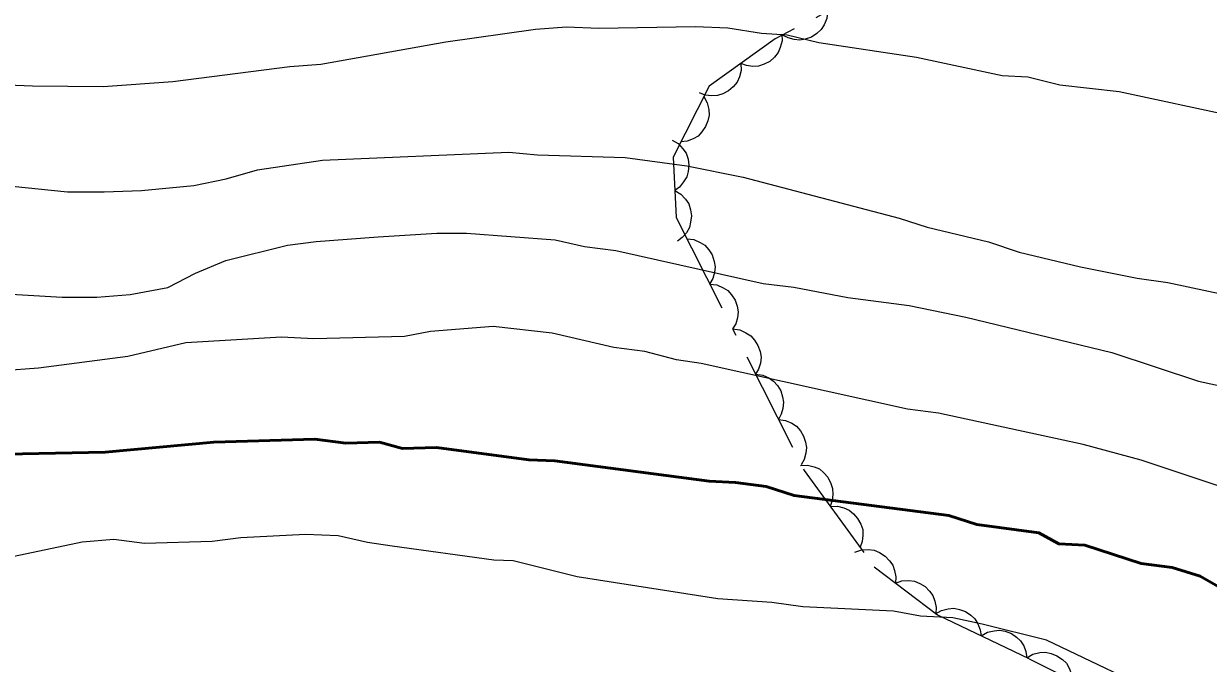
# Model space of a CAD drawing. Extents: x 356765 to 358572, y 5103174 to 5104650.
# Drawn here: x 357370.96 to 357406.03, y 5103649.92 to 5103668.86 of the extents above; entities that cross this region are included whole.
import ezdxf

# ---------------------------------------------------------------- set-up
doc = ezdxf.new("R2010")
doc.units = 0
doc.header["$LTSCALE"] = 0.6
doc.linetypes.add('DOT_DASHED', pattern=[7.7, 5, -1.2, 0.3, -1.2])
for name, color, linetype, lineweight in [('1', 7, 'Continuous', 53), ('2', 7, 'Continuous', 13), ('44', 7, 'Continuous', 25)]:
    doc.layers.add(name, color=color, linetype=linetype, lineweight=lineweight)

msp = doc.modelspace()

# ---------------------------------------------------------------- linework, layer by layer
at = {"layer": '1'}
msp.add_lwpolyline([(357406.39, 5103652.16), (357405.79, 5103652.5), (357404.96, 5103652.76), (357404.04, 5103652.88), (357402.38, 5103653.42), (357401.61, 5103653.46), (357401.01, 5103653.79), (357399.18, 5103654.03), (357398.35, 5103654.3), (357393.77, 5103654.89), (357392.94, 5103655.16), (357392.03, 5103655.28), (357391.26, 5103655.32), (357386.69, 5103655.92), (357385.92, 5103655.95), (357383.18, 5103656.31), (357382.18, 5103656.28), (357381.5, 5103656.47), (357380.5, 5103656.44), (357379.58, 5103656.56), (357376.59, 5103656.47), (357373.38, 5103656.17), (357368.96, 5103656.09)], dxfattribs=at)
at = {"layer": '2'}
for points in [[(357406.8, 5103666.11), (357403.39, 5103666.84), (357401.64, 5103667.04), (357400.69, 5103667.27), (357399.93, 5103667.31), (357397.39, 5103667.85), (357394.5, 5103668.29), (357393.56, 5103668.52), (357392.8, 5103668.56), (357391.81, 5103668.72), (357390.85, 5103668.76), (357387.99, 5103668.71), (357387.03, 5103668.75), (357386.11, 5103668.68), (357383.46, 5103668.31), (357379.76, 5103667.65), (357378.84, 5103667.58), (357375.38, 5103667.13), (357373.32, 5103666.99), (357371.23, 5103667.01), (357370.23, 5103667.05)], [(357365.32, 5103664.59), (357372.26, 5103663.88), (357373.35, 5103663.88), (357374.45, 5103663.92), (357376, 5103664.07), (357376.96, 5103664.26), (357377.89, 5103664.53), (357379.81, 5103664.82), (357385.33, 5103665.05), (357386.17, 5103664.97), (357388.77, 5103664.89), (357390.59, 5103664.65), (357392.26, 5103664.31), (357396.88, 5103663.1), (357397.71, 5103662.83), (357399.52, 5103662.4), (357400.43, 5103662.09), (357402.25, 5103661.66), (357403.92, 5103661.32), (357404.83, 5103661.2), (357407.1, 5103660.71)], [(357370.08, 5103660.88), (357372.1, 5103660.76), (357373.13, 5103660.76), (357374.12, 5103660.84), (357375.23, 5103661.05), (357376.05, 5103661.47), (357376.95, 5103661.85), (357378.77, 5103662.3), (357379.62, 5103662.41), (357381.46, 5103662.55), (357383.19, 5103662.66), (357384.07, 5103662.66), (357386.7, 5103662.46), (357387.57, 5103662.26), (357388.49, 5103662.14), (357392.85, 5103661.17), (357393.76, 5103661.06), (357395.36, 5103660.75), (357397.18, 5103660.51), (357398.85, 5103660.17), (357403.17, 5103659.12), (357405.74, 5103658.28), (357406.61, 5103658.09)], [(357407.51, 5103654.78), (357404.04, 5103655.94), (357402.33, 5103656.4), (357398.04, 5103657.33), (357397.13, 5103657.45), (357391.02, 5103658.8), (357390.29, 5103658.91), (357389.35, 5103659.15), (357388.43, 5103659.27), (357386.61, 5103659.7), (357384.86, 5103659.89), (357383.01, 5103659.75), (357382.24, 5103659.6), (357379.55, 5103659.53), (357378.6, 5103659.58), (357375.76, 5103659.41), (357374.05, 5103659.01), (357371.4, 5103658.66), (357370.35, 5103658.58)], [(357379.31, 5103653.74), (357377.39, 5103653.64), (357376.54, 5103653.53), (357374.54, 5103653.47), (357373.63, 5103653.59), (357372.7, 5103653.51), (357370.11, 5103652.97)], [(357404.96, 5103648.83), (357401.24, 5103650.61), (357399.34, 5103651.08), (357398.47, 5103651.27), (357397.51, 5103651.32), (357396.71, 5103651.47), (357394.03, 5103651.6), (357393.11, 5103651.72), (357391.51, 5103651.83), (357387.35, 5103652.48), (357385.45, 5103652.96), (357384.88, 5103652.98), (357381.87, 5103653.39), (357381.14, 5103653.5), (357380.27, 5103653.7), (357379.31, 5103653.74)]]:
    msp.add_lwpolyline(points, dxfattribs=at)
at = {"layer": '44', "linetype": 'DOT_DASHED'}
msp.add_lwpolyline([(357430.08, 5103676.91), (357428.81, 5103677.43), (357427.81, 5103677.4), (357425.68, 5103677.42), (357423.46, 5103677.3), (357420.92, 5103676.96), (357417.99, 5103676.27), (357414.83, 5103675.5), (357408.05, 5103673.67), (357403.35, 5103672.42), (357397.87, 5103670.83), (357393.21, 5103668.41), (357391.26, 5103667.01), (357390.19, 5103664.9), (357390.28, 5103663.12), (357394.07, 5103655.63), (357396.14, 5103652.78), (357398.01, 5103651.36), (357400.73, 5103650.06), (357403.96, 5103648.45)], dxfattribs=at)
at = {"layer": '44'}
for points in [[(357394.76, 5103669.22), (357394.74, 5103669.01), (357394.66, 5103668.82), (357394.57, 5103668.68), (357394.44, 5103668.56), (357394.28, 5103668.46), (357394.1, 5103668.4), (357393.94, 5103668.37), (357393.77, 5103668.39), (357393.59, 5103668.44), (357393.43, 5103668.52)], [(357393.41, 5103668.55), (357393.42, 5103668.35), (357393.36, 5103668.15), (357393.3, 5103668), (357393.19, 5103667.86), (357393.05, 5103667.74), (357392.88, 5103667.66), (357392.72, 5103667.6), (357392.55, 5103667.59), (357392.36, 5103667.62), (357392.19, 5103667.68)], [(357392.19, 5103667.68), (357392.2, 5103667.47), (357392.15, 5103667.28), (357392.08, 5103667.12), (357391.97, 5103666.99), (357391.83, 5103666.87), (357391.66, 5103666.78), (357391.5, 5103666.73), (357391.33, 5103666.72), (357391.14, 5103666.74), (357390.97, 5103666.81)], [(357391.1, 5103666.7), (357391.2, 5103666.51), (357391.25, 5103666.32), (357391.26, 5103666.15), (357391.22, 5103665.98), (357391.15, 5103665.81), (357391.04, 5103665.65), (357390.93, 5103665.53), (357390.78, 5103665.45), (357390.6, 5103665.38), (357390.42, 5103665.36)], [(357390.16, 5103665.41), (357390.34, 5103665.31), (357390.48, 5103665.15), (357390.57, 5103665.02), (357390.63, 5103664.85), (357390.65, 5103664.67), (357390.63, 5103664.48), (357390.59, 5103664.32), (357390.5, 5103664.17), (357390.38, 5103664.02), (357390.24, 5103663.92)], [(357390.24, 5103663.92), (357390.42, 5103663.81), (357390.55, 5103663.66), (357390.65, 5103663.52), (357390.7, 5103663.35), (357390.73, 5103663.17), (357390.7, 5103662.98), (357390.67, 5103662.82), (357390.58, 5103662.67), (357390.46, 5103662.53), (357390.32, 5103662.42)], [(357390.6, 5103662.49), (357390.8, 5103662.47), (357390.99, 5103662.38), (357391.13, 5103662.3), (357391.25, 5103662.16), (357391.34, 5103662.01), (357391.4, 5103661.82), (357391.43, 5103661.66), (357391.41, 5103661.49), (357391.36, 5103661.31), (357391.27, 5103661.15)], [(357391.27, 5103661.15), (357391.48, 5103661.13), (357391.67, 5103661.04), (357391.81, 5103660.96), (357391.92, 5103660.83), (357392.02, 5103660.67), (357392.08, 5103660.49), (357392.11, 5103660.33), (357392.09, 5103660.15), (357392.04, 5103659.97), (357391.95, 5103659.82)], [(357391.95, 5103659.82), (357392.16, 5103659.79), (357392.34, 5103659.71), (357392.49, 5103659.62), (357392.6, 5103659.49), (357392.7, 5103659.33), (357392.76, 5103659.15), (357392.79, 5103658.99), (357392.77, 5103658.81), (357392.72, 5103658.63), (357392.63, 5103658.48)], [(357392.63, 5103658.48), (357392.84, 5103658.45), (357393.02, 5103658.37), (357393.16, 5103658.28), (357393.28, 5103658.15), (357393.38, 5103657.99), (357393.43, 5103657.81), (357393.46, 5103657.65), (357393.44, 5103657.47), (357393.39, 5103657.3), (357393.31, 5103657.14)], [(357393.31, 5103657.14), (357393.51, 5103657.11), (357393.7, 5103657.03), (357393.84, 5103656.94), (357393.96, 5103656.81), (357394.05, 5103656.65), (357394.11, 5103656.47), (357394.14, 5103656.31), (357394.12, 5103656.14), (357394.07, 5103655.96), (357393.98, 5103655.8)], [(357393.96, 5103655.78), (357394.17, 5103655.79), (357394.36, 5103655.74), (357394.52, 5103655.68), (357394.65, 5103655.56), (357394.77, 5103655.43), (357394.86, 5103655.25), (357394.91, 5103655.1), (357394.92, 5103654.92), (357394.9, 5103654.74), (357394.84, 5103654.57)], [(357394.84, 5103654.57), (357395.05, 5103654.58), (357395.24, 5103654.53), (357395.4, 5103654.46), (357395.53, 5103654.35), (357395.65, 5103654.21), (357395.74, 5103654.04), (357395.8, 5103653.89), (357395.8, 5103653.71), (357395.78, 5103653.53), (357395.72, 5103653.36)], [(357395.57, 5103653.21), (357395.77, 5103653.28), (357395.97, 5103653.29), (357396.14, 5103653.27), (357396.3, 5103653.2), (357396.46, 5103653.1), (357396.59, 5103652.96), (357396.69, 5103652.83), (357396.74, 5103652.67), (357396.78, 5103652.48), (357396.77, 5103652.3)], [(357396.77, 5103652.3), (357396.96, 5103652.37), (357397.17, 5103652.38), (357397.33, 5103652.36), (357397.49, 5103652.29), (357397.65, 5103652.2), (357397.78, 5103652.06), (357397.88, 5103651.93), (357397.94, 5103651.76), (357397.97, 5103651.58), (357397.96, 5103651.4)], [(357397.95, 5103651.39), (357398.13, 5103651.49), (357398.33, 5103651.54), (357398.5, 5103651.56), (357398.67, 5103651.52), (357398.84, 5103651.46), (357399, 5103651.35), (357399.12, 5103651.24), (357399.21, 5103651.09), (357399.28, 5103650.92), (357399.31, 5103650.74)], [(357399.31, 5103650.74), (357399.49, 5103650.85), (357399.69, 5103650.89), (357399.85, 5103650.91), (357400.02, 5103650.88), (357400.2, 5103650.81), (357400.35, 5103650.7), (357400.47, 5103650.59), (357400.57, 5103650.44), (357400.63, 5103650.27), (357400.66, 5103650.09)], [(357400.66, 5103650.09), (357400.84, 5103650.2), (357401.04, 5103650.24), (357401.21, 5103650.25), (357401.38, 5103650.22), (357401.55, 5103650.15), (357401.71, 5103650.04), (357401.83, 5103649.93), (357401.91, 5103649.78), (357401.98, 5103649.6), (357402, 5103649.42)]]:
    msp.add_lwpolyline(points, dxfattribs=at)

doc.saveas('drawing.dxf')
